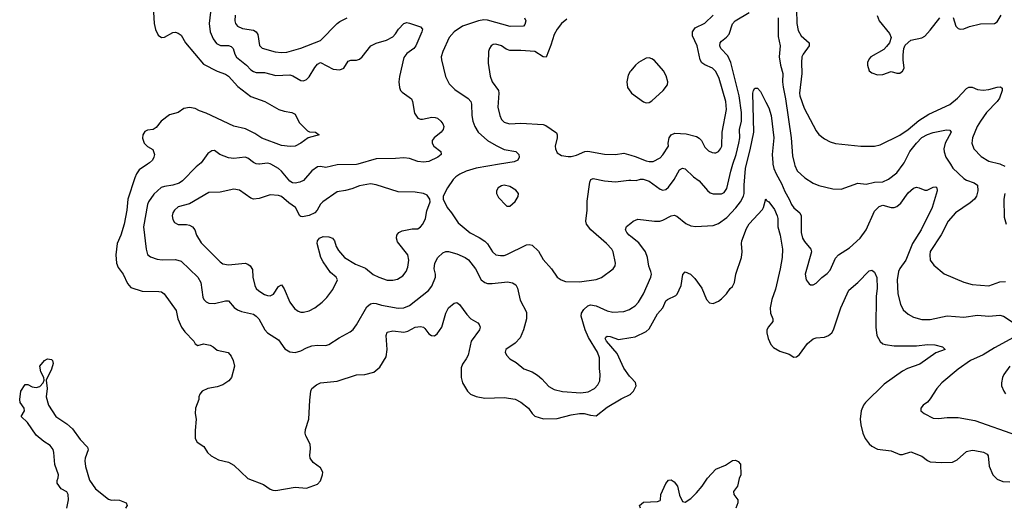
# Model space of a CAD drawing. Header units: inches. Extents: x 1834610 to 2027685, y 642842 to 774116.
# Tile 446 of 632: x 1945611 to 1952681, y 717537 to 721037. Entities that reach past the tile are written whole.
import ezdxf

# ---------------------------------------------------------------- set-up
doc = ezdxf.new("R2010")
doc.units = ezdxf.units.IN
doc.header["$MEASUREMENT"] = 0
for name, color, linetype in [('B9741', 7, 'Continuous'), ('B9742', 7, 'Continuous'), ('B9751', 7, 'Continuous'), ('B9752', 7, 'Continuous')]:
    doc.layers.add(name, color=color, linetype=linetype)

msp = doc.modelspace()

# ---------------------------------------------------------------- linework, layer by layer
at = {"layer": 'B9741', "color": 5}
for points, elevation in [([(1946529, 720000), (1946470, 719959.7), (1946450.3, 719930), (1946438.3, 719901.7), (1946388.1, 719750), (1946380.4, 719670), (1946361.6, 719570), (1946337.1, 719490), (1946310.2, 719430), (1946301.3, 719350), (1946305.8, 719290), (1946319.1, 719259.1), (1946354.3, 719210), (1946384.8, 719144.8), (1946410, 719115.5), (1946490, 719088.3), (1946610, 719087), (1946630, 719083.8), (1946647.7, 719070), (1946734.9, 718950), (1946747, 718890), (1946773.7, 718830), (1946797.6, 718797.6), (1946862, 718730), (1946870.8, 718710), (1946890, 718698), (1946930, 718710.4), (1946979.9, 718699.9), (1947000.7, 718690), (1947030, 718666), (1947108.7, 718648.7), (1947130, 718622.8), (1947144.9, 718590), (1947154.4, 718550), (1947132.7, 718470), (1947113.9, 718446.1), (1947070, 718415.8), (1947030, 718403.1), (1946961, 718390), (1946920.7, 718370), (1946904.9, 718350), (1946897.3, 718330), (1946897.3, 718310), (1946873.7, 718250), (1946871.8, 718211.8), (1946877.3, 718170), (1946870.2, 718089.8), (1946871.8, 718030), (1946885.5, 718005.5), (1946934.3, 717974.3), (1946959.3, 717930), (1946985.8, 717905.8), (1947038.6, 717878.6), (1947110, 717860.6), (1947150, 717840.2), (1947250, 717744.4), (1947361.3, 717701.3), (1947410, 717668), (1947430, 717660.5), (1947450, 717659.1), (1947590, 717681.1), (1947670, 717675.5), (1947750, 717702.4), (1947771.7, 717728.3), (1947785.4, 717770), (1947787.1, 717790), (1947770, 717819.7), (1947718.9, 717858.9), (1947695.8, 717890), (1947693.5, 717910), (1947699.4, 717960.6), (1947696, 717990), (1947666.6, 718050), (1947662, 718070), (1947664.4, 718095.6), (1947686.9, 718170), (1947693.6, 718306.4), (1947700.9, 718370), (1947709.4, 718390), (1947743.3, 718416.7), (1947770, 718430.4), (1947890, 718442.6), (1948030, 718487.2), (1948090, 718490.3), (1948153.6, 718506.4), (1948198, 718542), (1948242, 718618), (1948249.8, 718670), (1948241.7, 718770), (1948250, 718794.9), (1948290, 718804), (1948370, 718794.5), (1948397.7, 718802.3), (1948450, 718829.2), (1948490, 718835), (1948510.2, 718830.2), (1948521.1, 718821.1), (1948550, 718783), (1948567.3, 718770), (1948590, 718768.5), (1948610, 718781.6), (1948642.7, 718830), (1948672.1, 718930), (1948690, 718968), (1948730, 719002), (1948750, 719007.7), (1948770, 718993.4), (1948820.9, 718920.9), (1948850, 718890.8), (1948900.9, 718860.9), (1948910.5, 718850), (1948917.1, 718830), (1948912.4, 718810), (1948853.4, 718730), (1948831.1, 718630), (1948818.1, 718601.9), (1948790, 718565.1), (1948781.9, 718538.1), (1948782.2, 718470), (1948791, 718431), (1948827, 718370), (1948848.4, 718350), (1948890, 718332.7), (1948950, 718320.8), (1949090, 718324.9), (1949170, 718313.6), (1949210, 718291.3), (1949264.2, 718250), (1949291.4, 718211.4), (1949311.4, 718191.4), (1949371.7, 718171.7), (1949470, 718173.7), (1949570, 718201.6), (1949630, 718211), (1949664.7, 718210), (1949710, 718198.3), (1949750, 718194.4), (1949830, 718256.3), (1949930, 718316.5), (1949999.3, 718350), (1950000, 718350.7)], 420), ([(1946903, 720000), (1946879.2, 719980.8), (1946780.3, 719879.7), (1946755.2, 719864.8), (1946710.4, 719850), (1946650, 719840.5), (1946628, 719832), (1946575.3, 719784.7), (1946536.9, 719730), (1946527.7, 719710), (1946499.8, 719550), (1946518.4, 719390), (1946530, 719352.7), (1946550, 719334.3), (1946599.4, 719319.4), (1946633.9, 719313.9), (1946730, 719316.3), (1946770, 719303.2), (1946891.3, 719190), (1946911, 719150), (1946925.6, 719045.6), (1946933.1, 719030), (1946950, 719013.1), (1946970, 719003.5), (1947010, 718999.3), (1947090, 719018.9), (1947110, 719018.4), (1947151.5, 718971.5), (1947174.7, 718954.7), (1947203.5, 718943.5), (1947290, 718923.9), (1947310.3, 718910), (1947327.8, 718890), (1947370.3, 718810), (1947390.4, 718790), (1947470, 718740.5), (1947514.4, 718674.4), (1947550, 718653.4), (1947590, 718649), (1947630, 718659.6), (1947670, 718682.3), (1947710, 718696.5), (1947750, 718702), (1947810, 718699.7), (1947830, 718704.9), (1947906.1, 718753.9), (1947984.4, 718795.6), (1948005.7, 718814.3), (1948030, 718848), (1948103.2, 718976.8), (1948130, 718998.4), (1948150, 719002.7), (1948170, 719000.2), (1948210, 718988.5), (1948330, 718967.1), (1948370, 718970.2), (1948410, 718985.5), (1948545.8, 719094.2), (1948570, 719123.8), (1948596.2, 719190), (1948596.2, 719210), (1948586.2, 719250), (1948591.1, 719288.9), (1948612.8, 719330), (1948650, 719364.9), (1948670, 719372.2), (1948690, 719372.4), (1948750, 719357.5), (1948810.1, 719330.1), (1948833.5, 719313.5), (1948884.2, 719250), (1948926, 719170), (1948950, 719150.3), (1948970, 719144.4), (1949003, 719143), (1949115.1, 719155.1), (1949150, 719148.9), (1949174.8, 719134.8), (1949185.8, 719110), (1949204.7, 719024.7), (1949250, 718938.8), (1949251.2, 718890), (1949229.2, 718810), (1949205.9, 718754.1), (1949170, 718715.4), (1949102, 718670), (1949098, 718650), (1949106, 718630), (1949130, 718602), (1949175.5, 718575.5), (1949232.2, 718532.2), (1949290, 718508.9), (1949330, 718484.9), (1949359.6, 718459.6), (1949410, 718403.6), (1949450, 718382), (1949510, 718367.5), (1949641.2, 718358.8), (1949694.2, 718365.8), (1949737.6, 718390), (1949762.8, 718417.2), (1949775.8, 718444.2), (1949779.2, 718490), (1949773.8, 718533.8), (1949774.9, 718610), (1949760.2, 718650), (1949695, 718755), (1949671.8, 718811.8), (1949642.8, 718910), (1949645.5, 718930), (1949662.6, 718957.4), (1949690, 718984.1), (1949710, 718990.2), (1949750, 718984.4), (1949830, 718948.4), (1949870, 718937.5), (1949950, 718942), (1949990, 718957.5), (1950000, 718963.8)], 440), ([(1947332.2, 720000), (1947330, 719999.8), (1947328.5, 720000)], 440), ([(1948040.3, 720000), (1948030, 719997), (1947890, 719994.4), (1947810, 719975.6), (1947770, 719984.5), (1947750, 719981.6), (1947710, 719952.3), (1947650, 719883.8), (1947622, 719870), (1947590, 719864.1), (1947570, 719866.6), (1947550, 719877.3), (1947492.2, 719950), (1947470.7, 719970), (1947414.6, 720000)], 440), ([(1949057.4, 720000), (1948888.3, 719971.7), (1948818, 719950), (1948771, 719929), (1948743.1, 719910), (1948723.7, 719890), (1948682.4, 719830), (1948650.9, 719770.9), (1948653, 719750), (1948680.3, 719690), (1948711.9, 719651.9), (1948759.5, 719579.5), (1948846.7, 719506.7), (1948910, 719474.7), (1948950, 719447.9), (1948970, 719428.8), (1949005.3, 719370), (1949030, 719350.3), (1949064.5, 719344.5), (1949090, 719345.4), (1949110, 719351.4), (1949250, 719421.3), (1949270, 719424), (1949290, 719419.5), (1949336.8, 719376.8), (1949370, 719315.5), (1949430.6, 719250), (1949470.7, 719190), (1949498.8, 719170), (1949530, 719158.4), (1949630, 719156), (1949750, 719171.5), (1949790, 719187.2), (1949872.1, 719247.9), (1949886, 719270), (1949889.7, 719290), (1949871.8, 719370), (1949862.2, 719390), (1949825.1, 719430), (1949711.8, 719530), (1949681.8, 719570), (1949675.8, 719590), (1949685.3, 719670), (1949686.3, 719733.7), (1949705, 719870), (1949712, 719890), (1949730, 719898.5), (1949810, 719880.5), (1949890, 719873.7), (1949985.2, 719885.2), (1950000, 719884.5)], 460), ([(1950000, 719480.9), (1949988.6, 719490), (1949971.1, 719510), (1949961.6, 719530), (1949967.8, 719552.2), (1950000, 719576.8)], 440), ([(1950000, 718469.2), (1949990, 718479.6), (1949950, 718535.1), (1949901.7, 718641.7), (1949824.5, 718730), (1949815.4, 718750), (1949820.3, 718759.7), (1949830, 718765.7), (1949850, 718763.5), (1949910, 718740.9), (1950000, 718755.9)], 420), ([(1945949.7, 717530), (1945962.4, 717590), (1945960.4, 717630), (1945950, 717647.6), (1945910, 717669.6), (1945879.7, 717710), (1945879.7, 717730), (1945888.2, 717750), (1945889.7, 717770), (1945863.5, 717843.5), (1945856.9, 717930), (1945851.4, 717951.4), (1945830, 717979.9), (1945783.9, 718010), (1945730, 718056.3), (1945666.9, 718146.9), (1945622.7, 718190), (1945646.3, 718230), (1945642.6, 718250), (1945614.3, 718290), (1945611.1, 718310), (1945619.7, 718370), (1945650, 718418.8), (1945670, 718419.1), (1945701.2, 718401.2), (1945730, 718396.1), (1945754.9, 718405.1), (1945780.9, 718430), (1945787, 718450), (1945784.5, 718470), (1945763.6, 718510), (1945756, 718550), (1945790, 718590.7), (1945810, 718604), (1945838.5, 718598.5), (1945846, 718590), (1945850.5, 718570.5), (1945838.4, 718530), (1945802, 718450), (1945808.4, 718390), (1945802.3, 718330), (1945817.2, 718270), (1945871.3, 718190), (1945950, 718136.4), (1945990, 718100.1), (1946044.9, 718024.9), (1946098.5, 717970), (1946103.8, 717950), (1946082.4, 717890), (1946079.6, 717870), (1946083.6, 717830), (1946111.3, 717731.3), (1946155.8, 717670), (1946250, 717596.5), (1946270, 717588.5), (1946290, 717591.7), (1946328.7, 717588.7), (1946374.8, 717570), (1946382, 717550), (1946370.5, 717530)], 380)]:
    msp.add_lwpolyline(points, dxfattribs=dict(at, elevation=elevation))
for points, elevation in [([(1948130, 719858.3), (1948050, 719844.2), (1947997.2, 719822.8), (1947951.1, 719811.1), (1947890, 719802.6), (1947787.2, 719730), (1947770, 719712.8), (1947747.9, 719670), (1947730.1, 719649.9), (1947690, 719630.9), (1947643, 719623), (1947630, 719624.5), (1947623.7, 719630), (1947592.8, 719690), (1947543.2, 719723.2), (1947490, 719768.7), (1947470, 719774.8), (1947410, 719779.2), (1947330, 719754.2), (1947290, 719748.9), (1947270, 719755.1), (1947190, 719812.5), (1947150, 719820.3), (1947050, 719800.3), (1946970, 719796.8), (1946830, 719715.1), (1946750, 719693), (1946721.6, 719670), (1946710.5, 719650), (1946706.4, 719630), (1946710, 719602), (1946721.6, 719581.6), (1946748.2, 719568.2), (1946810, 719566.4), (1946830, 719562.4), (1946851.5, 719551.5), (1946868.2, 719530), (1946881.1, 719490), (1946915.1, 719435.1), (1947050, 719298.7), (1947070, 719285.3), (1947110, 719276.9), (1947230, 719290.8), (1947250, 719282.8), (1947266, 719270), (1947283, 719243), (1947286, 719190), (1947299.2, 719130), (1947308.2, 719108.2), (1947328.7, 719090), (1947370, 719064.9), (1947390, 719057.2), (1947410, 719055.9), (1947432.7, 719067.3), (1947470, 719121.3), (1947490, 719134.4), (1947510, 719106), (1947550.2, 719010), (1947584.9, 718964.9), (1947610, 718946.3), (1947630, 718938.5), (1947650, 718937.3), (1947690, 718946.7), (1947731.5, 718968.5), (1947783, 719010), (1947816.1, 719043.9), (1947860.3, 719099.7), (1947894.3, 719170), (1947883, 719190), (1947842, 719222), (1947790, 719299.6), (1947774.7, 719330), (1947746.6, 719430), (1947749.8, 719450.2), (1947763.6, 719470), (1947790, 719480.8), (1947830, 719478.5), (1947856.9, 719470), (1947872, 719450), (1947884.2, 719410), (1947900.7, 719380.7), (1947943.1, 719330), (1948022.3, 719282.3), (1948093.2, 719253.2), (1948150, 719209.2), (1948190, 719189.2), (1948250, 719168.1), (1948290, 719166.7), (1948324.8, 719175.2), (1948361.3, 719198.7), (1948386.9, 719230), (1948398.2, 719261.8), (1948405, 719310), (1948397.7, 719350), (1948323, 719443), (1948316.8, 719470), (1948320.3, 719490), (1948334.7, 719510), (1948357.5, 719522.5), (1948430, 719536.5), (1948470, 719534.9), (1948489.4, 719550), (1948505.1, 719570), (1948525.1, 719610), (1948534.9, 719665.1), (1948558, 719730), (1948556, 719750), (1948536.6, 719776.6), (1948510, 719789.4), (1948450, 719798.4), (1948330, 719801.5), (1948170, 719852.6)], 460), ([(1949090, 719849.4), (1949070, 719843.7), (1949047.3, 719830), (1949034, 719810), (1949034, 719790), (1949050, 719761), (1949103.5, 719703.5), (1949110, 719698), (1949130, 719698), (1949170, 719731.3), (1949191.7, 719768.3), (1949192.7, 719790), (1949174.5, 719814.5), (1949130, 719840.7)], 480)]:
    msp.add_lwpolyline(points, close=True, dxfattribs=dict(at, elevation=elevation))
at = {"layer": 'B9742', "color": 5}
for points, elevation in [([(1946571.3, 721090), (1946577.2, 721010), (1946586.8, 720966.8), (1946605.1, 720925.1), (1946630, 720910.4), (1946650, 720912.4), (1946710, 720946), (1946730, 720946.7), (1946750, 720940.4), (1946770, 720925.5), (1946800.8, 720870), (1946930, 720718.2), (1947030, 720666.9), (1947090, 720645.5), (1947110, 720632.7), (1947177, 720557), (1947270, 720486.2), (1947370.5, 720450), (1947472.1, 720392), (1947510, 720379.6), (1947566, 720370), (1947590, 720358.9), (1947618.8, 720298.8), (1947678.7, 720238.7), (1947691.4, 720231.4), (1947736, 720230), (1947760.7, 720210), (1947682, 720190), (1947631, 720150), (1947590, 720129.5), (1947552.8, 720127.2), (1947490, 720134.7), (1947350, 720187.9), (1947300.7, 720220.7), (1947233.4, 720253.4), (1947150, 720273.7), (1946950, 720366.2), (1946902.5, 720382.5), (1946870, 720399), (1946830, 720406.8), (1946790, 720400.4), (1946748.5, 720371.5), (1946686.7, 720353.3), (1946626, 720310), (1946590, 720262.4), (1946570, 720249.4), (1946530, 720244.5), (1946510, 720234), (1946494.9, 720210), (1946492.5, 720187.5), (1946505.7, 720150), (1946527.9, 720127.9), (1946566, 720106), (1946578.4, 720070), (1946575.5, 720050), (1946563.8, 720030), (1946543.7, 720010), (1946529, 720000)], 420), ([(1946981.2, 721090), (1946972.2, 721010), (1946978, 720950), (1946999.3, 720899.3), (1947025.3, 720865.3), (1947053.1, 720853.1), (1947110, 720851.6), (1947130, 720844.2), (1947142.9, 720830), (1947155.3, 720790), (1947168.7, 720768.7), (1947239.7, 720710), (1947270, 720678), (1947290, 720666), (1947310, 720658.9), (1947370, 720659.3), (1947450, 720637.8), (1947550, 720640.7), (1947573.4, 720633.4), (1947630, 720600.2), (1947650, 720599.3), (1947670, 720608.6), (1947690, 720627.7), (1947730, 720693.6), (1947750, 720718.6), (1947770, 720730.2), (1947861.3, 720681.3), (1947910, 720676.5), (1947938, 720690), (1947970, 720739.1), (1947990, 720747.7), (1948030, 720745.5), (1948050, 720752.7), (1948070, 720770.4), (1948132, 720850), (1948170, 720868.9), (1948245.2, 720890), (1948290, 720914.4), (1948310, 720935.5), (1948331.5, 720970), (1948370, 721010.4), (1948390, 721016.4), (1948410, 721012.4), (1948490, 720985.5), (1948503.8, 720970), (1948499, 720950), (1948456.9, 720850), (1948442, 720830), (1948390, 720794), (1948370, 720765.2), (1948339.1, 720630), (1948334.6, 720590), (1948338.4, 720550), (1948346.4, 720530), (1948357.7, 720517.7), (1948424.9, 720470), (1948432.2, 720450), (1948446, 720366), (1948470, 720330.7), (1948490, 720322.4), (1948502.8, 720322.8), (1948570, 720336.5), (1948595.4, 720335.4), (1948610.6, 720330), (1948634.9, 720310), (1948650.4, 720290), (1948657.6, 720270), (1948652.4, 720250), (1948638, 720230), (1948586.8, 720190), (1948574, 720170), (1948574, 720150), (1948584, 720130), (1948634.8, 720090), (1948638.8, 720070), (1948613.4, 720050), (1948550, 720020.3), (1948510, 720014.8), (1948470, 720019.5), (1948410, 720040.2), (1948370, 720046.8), (1948310, 720040.7), (1948170, 720038.1), (1948040.3, 720000)], 440), ([(1947159.3, 721070), (1947156.5, 721030), (1947161.3, 721010), (1947174.9, 720990), (1947210, 720973.7), (1947290, 720961.3), (1947310, 720950.3), (1947321.3, 720930), (1947332.7, 720852.7), (1947353, 720833), (1947446.2, 720806.2), (1947490, 720801.5), (1947530, 720804.3), (1947630, 720833.9), (1947770, 720888.4), (1947890, 721008.9), (1947910, 721024.9), (1947962.7, 721050)], 460), ([(1949236.3, 721050), (1949244.9, 721030), (1949238, 721002), (1949228.1, 720991.9), (1949132.2, 720987.8), (1948970, 721033.2), (1948944.1, 721035.9), (1948905.5, 721030), (1948790.5, 720990), (1948730.4, 720950), (1948695.3, 720910), (1948650, 720809), (1948638.7, 720770), (1948640.3, 720750), (1948667.8, 720630), (1948696, 720576), (1948736.5, 720536.5), (1948832.5, 720472.5), (1948851.4, 720450), (1948856.5, 720430), (1948857.5, 720350), (1948865.2, 720310), (1948879.1, 720270), (1948903.6, 720230), (1948970, 720170.2), (1949033.5, 720133.5), (1949090, 720106.2), (1949173.4, 720090), (1949194.4, 720070), (1949197.1, 720050), (1949187.7, 720030), (1949162.4, 720017.6), (1949057.4, 720000)], 460), ([(1949539.3, 721040.7), (1949502.8, 721010), (1949470.2, 720970), (1949449.3, 720930), (1949425.7, 720854.3), (1949391.5, 720768.5), (1949369.5, 720770), (1949310, 720808.4), (1949210, 720815.9), (1949130, 720815.6), (1949105.2, 720825.2), (1949070, 720849.6), (1949030, 720861.6), (1949010, 720858.4), (1948997.3, 720850), (1948983.8, 720830), (1948977.6, 720810), (1948974.2, 720725.8), (1948988.7, 720631.3), (1949004, 720590), (1949048.9, 720530), (1949051.2, 720510), (1949044.5, 720410), (1949058, 720350), (1949070, 720321.3), (1949090, 720302), (1949128.7, 720288.7), (1949210, 720293.4), (1949370, 720286), (1949390, 720277.8), (1949465.1, 720225.1), (1949471.3, 720210), (1949470.2, 720190.2), (1949457.4, 720130), (1949457.6, 720110), (1949470, 720080.7), (1949501.7, 720061.7), (1949550, 720054.4), (1949570, 720055.8), (1949610, 720066), (1949669.9, 720090.1), (1949690, 720093), (1949811, 720071), (1949888.6, 720068.6), (1949950, 720078.3), (1950000, 720064.4)], 480), ([(1950000, 720670.1), (1949995.4, 720664.6), (1949980.8, 720639.2), (1949971.8, 720590), (1949976, 720550), (1950000, 720517.2)], 520), ([(1947328.5, 720000), (1947310, 720003.1), (1947290, 720012.6), (1947250, 720044), (1947230, 720049.7), (1947150, 720041.5), (1947110, 720045.7), (1947049.2, 720070), (1947010, 720097.2), (1946990, 720096), (1946962.8, 720077.3), (1946915.3, 720010), (1946903, 720000)], 440), ([(1947414.6, 720000), (1947410, 720002.4), (1947390, 720006.5), (1947332.2, 720000)], 440)]:
    msp.add_lwpolyline(points, dxfattribs=dict(at, elevation=elevation))
at = {"layer": 'B9751', "color": 5}
for points, elevation in [([(1950000, 719884.5), (1950037.4, 719882.6), (1950070, 719893.1), (1950087.4, 719892.6), (1950130, 719878.6), (1950210, 719820.2), (1950230, 719813.8), (1950250, 719818.4), (1950270, 719835.5), (1950310, 719890.2), (1950350, 719958.5), (1950370, 719971.8), (1950390, 719965.8), (1950450, 719908.7), (1950490, 719880.2), (1950550, 719810.3), (1950570, 719794.7), (1950590, 719788.2), (1950650, 719786.9), (1950670, 719797.4), (1950690, 719824.9), (1950716.8, 719950), (1950732.8, 720000)], 460), ([(1950000, 719576.8), (1950017.2, 719590), (1950050, 719604.4), (1950170, 719590.2), (1950208, 719592), (1950230, 719598.5), (1950290, 719630.3), (1950310, 719633.1), (1950330, 719627), (1950394.5, 719574.5), (1950430, 719556.9), (1950467.3, 719552.7), (1950590, 719560.9), (1950630, 719574), (1950690, 719618), (1950754.2, 719685.8), (1950786.2, 719730), (1950807.5, 719770), (1950812.8, 719790), (1950812.6, 719850), (1950822.3, 719970), (1950830.2, 720000)], 440), ([(1951020.4, 720000), (1951026.4, 719970), (1951043.3, 719930), (1951082.4, 719862.4), (1951104.6, 719804.6), (1951136.3, 719750), (1951153.2, 719710), (1951170, 719687.9), (1951214, 719650), (1951221.7, 719630), (1951222.2, 719510), (1951232.4, 719470), (1951246.3, 719446.3), (1951291.6, 719390), (1951296.9, 719370), (1951252.4, 719210), (1951259.1, 719170), (1951280.3, 719140.3), (1951290, 719133.4), (1951310, 719134.9), (1951330, 719146), (1951370, 719187.3), (1951410, 719214.8), (1951430, 719238.8), (1951470, 719324.9), (1951489.8, 719350.2), (1951570, 719399.5), (1951646.6, 719470), (1951688.3, 719530), (1951750, 719663), (1951782.8, 719697.2), (1951810, 719705.3), (1951870, 719688.5), (1951890, 719688.5), (1951910, 719695.3), (1951939.4, 719720.6), (1951990, 719794.4), (1952030, 719827.7), (1952050, 719834), (1952070, 719830.6), (1952110, 719812.7), (1952127.2, 719812.8), (1952170, 719835.5), (1952190, 719837.3), (1952196.3, 719830), (1952199.3, 719810), (1952162.4, 719690), (1952085.5, 719530), (1952023.1, 719430), (1951973.3, 719310), (1951930, 719250.9), (1951922.5, 719230), (1951913, 719170), (1951917.3, 719070), (1951936.3, 718996.3), (1951955.8, 718955.8), (1951990, 718923.7), (1952030, 718901.1), (1952090, 718885.8), (1952150, 718886), (1952270, 718912.4), (1952390, 718900.9), (1952490, 718916.1), (1952570, 718910.2), (1952650, 718916.1), (1952676.3, 718910), (1952744.5, 718864.4)], 440), ([(1951174.8, 720000), (1951177.3, 719990), (1951192.9, 719952.9), (1951250, 719902.3), (1951310, 719863.6), (1951350, 719846), (1951450, 719822.6), (1951510, 719820.3), (1951630, 719863.2), (1951690, 719855.9), (1951750, 719870.2), (1951810, 719873.4), (1951850, 719891.4), (1951910, 719937.4), (1951954.1, 720000)], 460), ([(1952293.9, 720000), (1952312.2, 719972.2), (1952390, 719897.4), (1952410, 719884.7), (1952465.7, 719865.7), (1952488.5, 719850), (1952491.4, 719810), (1952482, 719770), (1952467.9, 719750), (1952436.7, 719723.3), (1952330.3, 719650), (1952277.8, 719590), (1952227.9, 719492.1), (1952150, 719372.7), (1952145.7, 719350), (1952150, 719311.3), (1952175.1, 719275.1), (1952250, 719212.7), (1952390, 719152.2), (1952450, 719136.5), (1952570, 719127), (1952650, 719154.9), (1952690, 719157.8)], 460), ([(1952653.4, 720000), (1952685.9, 719985.9)], 480), ([(1950000, 718755.9), (1950030, 718760.9), (1950110, 718798), (1950130, 718817.6), (1950190, 718924.9), (1950228.5, 718970), (1950250, 719019.3), (1950262, 719030), (1950322.2, 719057.8), (1950332.5, 719067.5), (1950360.8, 719130), (1950371.8, 719208.2), (1950390, 719227.3), (1950426.8, 719210), (1950459.9, 719179.9), (1950510, 719111), (1950544, 719030), (1950565.5, 719005.5), (1950590, 719000.7), (1950630, 719017.3), (1950650, 719034), (1950686, 719070), (1950712.5, 719107.5), (1950730, 719121.6), (1950744.7, 719150), (1950753.5, 719210), (1950795.3, 719330), (1950798.8, 719370), (1950793.1, 719430), (1950795.6, 719450), (1950830, 719538.8), (1950850, 719570.8), (1950944.8, 719675.2), (1950953.2, 719690), (1950970, 719752), (1950976.9, 719736.9), (1950990, 719731), (1951030, 719675.3), (1951050.1, 719630), (1951055, 719610), (1951054.6, 719550), (1951070.7, 719490), (1951088, 719390), (1951085.5, 719330), (1951070.7, 719250), (1951037.4, 719102.6), (1951012.2, 719030), (1951000.1, 718970), (1951003.6, 718930), (1951020.4, 718890), (1951018.4, 718870), (1950987.4, 718832.6), (1950976.9, 718810), (1950976.1, 718790), (1950985, 718750), (1951005.4, 718705.4), (1951023.5, 718683.5), (1951070, 718656.9), (1951136, 718636), (1951170, 718614.9), (1951190, 718618), (1951210, 718634), (1951267.9, 718712.1), (1951310, 718746.7), (1951330, 718753.4), (1951390, 718758), (1951419.5, 718770), (1951442.9, 718790), (1951455.8, 718810), (1951507.2, 718970), (1951565.3, 719094.7), (1951628.4, 719150), (1951710, 719234.4), (1951730, 719238.8), (1951750, 719226), (1951766, 719186), (1951768.8, 719110), (1951760.2, 719050), (1951759, 718830), (1951767, 718770), (1951790, 718727.4), (1951810, 718711.4), (1951826.1, 718706.1), (1951890, 718697), (1952050, 718696.1), (1952130, 718704.9), (1952182.6, 718702.6), (1952238, 718690), (1952256, 718670), (1952190, 718645.1), (1952074.8, 718565.2), (1951985.2, 718534.8), (1951950, 718513.7), (1951819.8, 718420.2), (1951684.1, 718290), (1951669.3, 718270), (1951653.5, 718230), (1951647, 718170), (1951650.2, 718130), (1951664.6, 718070), (1951683.2, 718030), (1951710, 717993.8), (1951730, 717975.5), (1951770, 717955.8), (1951870, 717943.5), (1951930, 717917.2), (1951950, 717916.6), (1952010, 717934.6), (1952090, 717905.4), (1952130, 717874.2), (1952150, 717864.6), (1952230, 717858.4), (1952310, 717861.7), (1952341.8, 717878.2), (1952410, 717938.9), (1952450, 717947.4), (1952470, 717944.9), (1952532.9, 717932.9), (1952559.1, 717919.1), (1952566.5, 717906.5), (1952572.1, 717832.1), (1952599.6, 717770), (1952630, 717738.3), (1952670, 717721.8), (1952720.4, 717719.6)], 420), ([(1952684, 719790), (1952676.9, 719750), (1952680.9, 719620.9), (1952695.5, 719570)], 480), ([(1950000, 718963.8), (1950030, 718982.8), (1950054.8, 719010), (1950090.7, 719070), (1950143.5, 719190), (1950147.2, 719210), (1950143.9, 719230), (1950129.1, 719269.1), (1950118.7, 719330), (1950104.5, 719370), (1950056.2, 719436.2), (1950000, 719480.9)], 440), ([(1952773.4, 718770), (1952610, 718682.5), (1952530, 718632.3), (1952439, 718590), (1952350, 718528.7), (1952233.4, 718430), (1952196.5, 718390), (1952150, 718315.1), (1952130, 718292.7), (1952098, 718270), (1952082, 718250), (1952082, 718230), (1952104.7, 718210), (1952170, 718176.3), (1952210, 718175.5), (1952270, 718182), (1952350, 718180.9), (1952470, 718160.7), (1952770, 718055.6)], 440), ([(1952721.6, 718550), (1952678, 718490), (1952668.5, 718470), (1952661.6, 718430), (1952660.4, 718410), (1952677, 718370), (1952690, 718352.7)], 460), ([(1950000, 718350.7), (1950019.5, 718370), (1950037, 718410), (1950033.9, 718433.9), (1950000, 718469.2)], 420), ([(1950069.2, 717530), (1950061.2, 717550), (1950090, 717573.4), (1950190, 717579.5), (1950210, 717585.5), (1950213.6, 717590), (1950215.6, 717630), (1950251.6, 717708.4), (1950270, 717731), (1950290, 717734.8), (1950310, 717720.7), (1950334, 717690), (1950350, 717624.7), (1950370, 717578), (1950390, 717574.8), (1950430, 717601.6), (1950470, 717640.5), (1950512.3, 717690), (1950550, 717746), (1950609.3, 717810), (1950679.1, 717840.9), (1950730, 717874), (1950750, 717874.8), (1950770, 717866), (1950786.4, 717846.4), (1950790.2, 717770), (1950776.4, 717743.6), (1950766.4, 717690), (1950736.4, 717650), (1950740.3, 717630), (1950767.3, 717590), (1950768.3, 717570), (1950753.2, 717530)], 380)]:
    msp.add_lwpolyline(points, dxfattribs=dict(at, elevation=elevation))
at = {"layer": 'B9752', "color": 5}
for points, elevation in [([(1951188.2, 721110), (1951191, 721010), (1951200.6, 720960.6), (1951222.5, 720922.5), (1951279.6, 720870), (1951280.2, 720850), (1951237.5, 720790), (1951228.4, 720770), (1951224.6, 720730), (1951227.2, 720650), (1951210.6, 720510), (1951212.7, 720490), (1951243.3, 720403.3), (1951330, 720239.3), (1951350, 720212.2), (1951390, 720181.1), (1951430, 720161.1), (1951470, 720148.8), (1951650, 720128.9), (1951750, 720130.4), (1951790, 720138.7), (1951930, 720208.9), (1951990, 720249.1), (1952067.4, 720312.6), (1952140, 720360), (1952290, 720428.2), (1952345.8, 720474.2), (1952410, 720544), (1952426.6, 720553.4), (1952450, 720552.5), (1952490, 720535.2), (1952530, 720531), (1952570, 720535.2), (1952630, 720553.2), (1952654.4, 720554.4), (1952665.5, 720545.5), (1952665.7, 720530), (1952646.9, 720473.1), (1952630.3, 720450), (1952552.3, 720370), (1952510.2, 720310), (1952486.8, 720270), (1952452.6, 720190), (1952449.1, 720150), (1952463.1, 720110), (1952515.6, 720055.6), (1952570, 720022.4), (1952650, 720001.5), (1952653.4, 720000)], 480), ([(1950000, 720064.4), (1950030, 720056.1), (1950110, 720023.8), (1950130, 720019.2), (1950159.8, 720020.2), (1950210, 720045.2), (1950230, 720067.4), (1950269.8, 720130), (1950268.4, 720150), (1950275.6, 720190), (1950290, 720210.3), (1950316.4, 720223.6), (1950397.2, 720217.2), (1950470, 720198.5), (1950490, 720187.2), (1950507.2, 720170), (1950530, 720123), (1950556.7, 720096.7), (1950583.8, 720083.8), (1950601.2, 720081.2), (1950610, 720080.7), (1950630, 720091.6), (1950644.5, 720110), (1950652.2, 720130), (1950654.6, 720230), (1950687.1, 720392.9), (1950682.6, 720450), (1950634.2, 720614.2), (1950610, 720664.4), (1950586.9, 720690), (1950530, 720714.3), (1950510, 720728.1), (1950497.6, 720750), (1950477, 720850), (1950441.6, 720921.6), (1950441.3, 720950), (1950462.4, 720977.6), (1950530, 721012.8), (1950589.8, 721070)], 480), ([(1950732.8, 720000), (1950755.3, 720070), (1950775.2, 720150), (1950781.2, 720190), (1950780.7, 720250), (1950793.5, 720310), (1950794.7, 720370), (1950777.9, 720490), (1950718.7, 720730), (1950697.2, 720777.2), (1950644.7, 720830), (1950637.7, 720850), (1950641.3, 720870), (1950650, 720883), (1950687.6, 720912.4), (1950705.6, 720934.4), (1950730, 721007.3), (1950749.6, 721030), (1950850, 721088.9)], 460), ([(1951057.3, 721050), (1951057.5, 720917.5), (1951071.1, 720848.9), (1951064.7, 720770), (1951073.8, 720710), (1951091.5, 720650), (1951089.4, 720590), (1951093.2, 720553.1), (1951110.8, 720470), (1951151, 720190), (1951159.7, 720059.7), (1951174.8, 720000)], 460), ([(1951767.8, 721067.7), (1951783.7, 721030), (1951857.7, 720937.7), (1951868, 720910), (1951857.1, 720870), (1951836.2, 720843.8), (1951815.8, 720824.2), (1951724, 720770), (1951710, 720756), (1951698, 720730), (1951699.1, 720710), (1951710.6, 720670.6), (1951730, 720654.8), (1951770, 720642.4), (1951810, 720643.1), (1951870, 720665.5), (1951910, 720652.4), (1951930, 720654), (1951950, 720668.7), (1951962, 720690), (1951954.3, 720750), (1951955.1, 720784.9), (1951960.7, 720830), (1951970, 720854), (1952010, 720890.4), (1952090, 720906.4), (1952110, 720918), (1952150, 720961.3), (1952218.3, 721050)], 520), ([(1952313.1, 721053.1), (1952334.4, 720990), (1952350, 720974.4), (1952364.7, 720970), (1952390, 720972), (1952432.5, 720987.5), (1952510, 721007), (1952610, 721010.4), (1952630, 721023), (1952658.7, 721070)], 520), ([(1950000, 720517.2), (1950005.3, 720510), (1950090, 720447.3), (1950110, 720440.8), (1950130, 720444), (1950150, 720454.3), (1950232.8, 720530), (1950262, 720570), (1950265.4, 720590), (1950254, 720634), (1950234.7, 720670), (1950170, 720743.6), (1950150, 720756.9), (1950130, 720763), (1950110, 720760.5), (1950087.7, 720750), (1950054, 720730), (1950033.4, 720710), (1950000, 720670.1)], 520), ([(1950830.2, 720000), (1950857.5, 720102.5), (1950882.7, 720230), (1950874.7, 720510), (1950879.5, 720530), (1950890, 720546.8), (1950910, 720546.8), (1950930, 720522.8), (1950970, 720444.9), (1950990, 720404.4), (1951007.7, 720350), (1951026.1, 720190), (1951015.1, 720070), (1951018.4, 720010), (1951020.4, 720000)], 440), ([(1951954.1, 720000), (1951961.2, 720010), (1952003.8, 720090), (1952050.5, 720150), (1952090, 720190.6), (1952130, 720213.8), (1952170, 720227.5), (1952266.7, 720246.7), (1952290, 720244.9), (1952299.5, 720230), (1952256.2, 720150), (1952248.1, 720110), (1952248.3, 720088.3), (1952260.8, 720050), (1952293.9, 720000)], 460)]:
    msp.add_lwpolyline(points, dxfattribs=dict(at, elevation=elevation))

doc.saveas('drawing.dxf')
